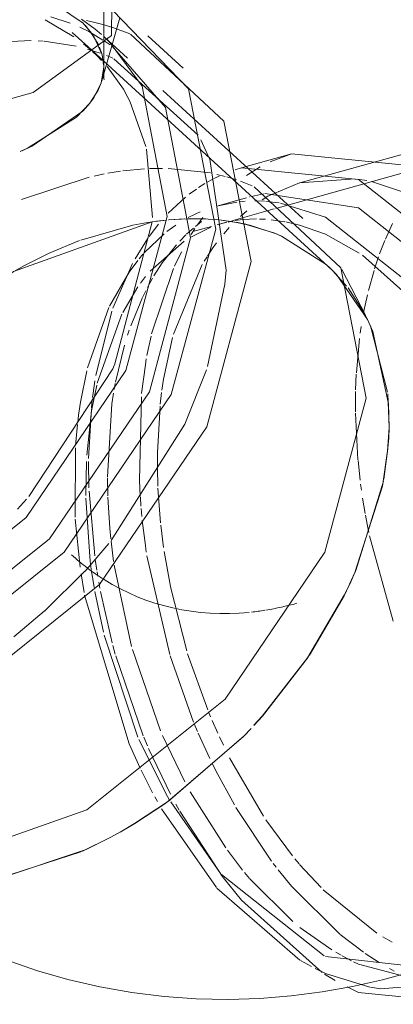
# Model space of a CAD drawing. Header units: millimetres. Extents: x -121 to 29920, y 1231 to 31888.
# Tile 273 of 310: x 20851 to 20905, y 26528 to 26668. Entities that reach past the tile are written whole.
import ezdxf

# ---------------------------------------------------------------- set-up
doc = ezdxf.new("R2010")
doc.units = ezdxf.units.MM
doc.layers.add('P-PIPE-____-OTLN', color=3, linetype='Continuous', lineweight=20)

# ---------------------------------------------------------------- blocks, each defined once
blk = doc.blocks.new('ADSK_ППР_Отвод канализационный_Составной - Отвод раструбный-1604121-3D severage Right')
at = {"layer": 'P-PIPE-____-OTLN', "color": 10}
for p, q in [((-6166.83, 26672.82), (-6159.37, 26667.73)), ((-6160.67, 26665.8), (-6164.79, 26668.2)), ((-6160.67, 26665.8), (-6164.79, 26668.2)), ((-6161.2, 26667.74), (-6163.95, 26668.62)), ((-6161.2, 26667.74), (-6163.95, 26668.62)), ((-6157.64, 26666.86), (-6159.61, 26668.29)), ((-6157.64, 26666.86), (-6159.61, 26668.29)), ((-6158.58, 26666.54), (-6159.83, 26667.18)), ((-6158.58, 26666.54), (-6159.83, 26667.18)), ((-6158.33, 26666.51), (-6159.47, 26667.82)), ((-6157.51, 26667.8), (-6158.87, 26668.12)), ((-6157.51, 26667.8), (-6158.87, 26668.12)), ((-6156.75, 26666.11), (-6157.64, 26666.86)), ((-6156.75, 26666.11), (-6157.64, 26666.86)), ((-6156.57, 26667.55), (-6157.51, 26667.8)), ((-6156.57, 26667.55), (-6157.51, 26667.8)), ((-6155.15, 26667.12), (-6156.57, 26667.55)), ((-6155.15, 26667.12), (-6156.57, 26667.55)), ((-6152.71, 26666.22), (-6155.15, 26667.12)), ((-6152.71, 26666.22), (-6155.15, 26667.12)), ((-6156.54, 26665.33), (-6158.58, 26666.54)), ((-6156.54, 26665.33), (-6158.58, 26666.54)), ((-6157.15, 26664.58), (-6158.33, 26666.51)), ((-6166.77, 26665.26), (-6173.67, 26664.91)), ((-6166.77, 26665.26), (-6173.67, 26664.91)), ((-6165.04, 26665.16), (-6165.76, 26665.21)), ((-6165.04, 26665.16), (-6165.76, 26665.21)), ((-6160.38, 26664.45), (-6164.94, 26665.15)), ((-6160.38, 26664.45), (-6164.94, 26665.15)), ((-6158.22, 26663.87), (-6159.3, 26664.78)), ((-6158.22, 26663.87), (-6159.3, 26664.78)), ((-6157.57, 26663.67), (-6158.75, 26664.03)), ((-6157.57, 26663.67), (-6158.75, 26664.03)), ((-6156.66, 26663.21), (-6157.03, 26664.31)), ((-6157.34, 26663.04), (-6158.02, 26663.69)), ((-6157.34, 26663.04), (-6158.02, 26663.69)), ((-6156.93, 26663.44), (-6157.57, 26663.67)), ((-6156.93, 26663.44), (-6157.57, 26663.67)), ((-6156.75, 26662.43), (-6157.34, 26663.04)), ((-6156.75, 26662.43), (-6157.34, 26663.04)), ((-6155.16, 26662.74), (-6156.04, 26663.11)), ((-6155.16, 26662.74), (-6156.04, 26663.11)), ((-6142.97, 26651.76), (-6154.98, 26662.67)), ((-6142.97, 26651.76), (-6154.98, 26662.67)), ((-6141.36, 26648.41), (-6142.61, 26651.1)), ((-6141.36, 26648.41), (-6142.61, 26651.1)), ((-6158.5, 26645.79), (-6168.16, 26642.58)), ((-6158.5, 26645.79), (-6168.16, 26642.58)), ((-6156.39, 26646.24), (-6157.81, 26645.95)), ((-6156.39, 26646.24), (-6157.81, 26645.95)), ((-6154.07, 26646.62), (-6155.86, 26646.34)), ((-6154.07, 26646.62), (-6155.86, 26646.34)), ((-6150.61, 26646.97), (-6153.72, 26646.67)), ((-6150.61, 26646.97), (-6153.72, 26646.67)), ((-6148.08, 26647.04), (-6149.92, 26647)), ((-6148.08, 26647.04), (-6149.92, 26647)), ((-6141.25, 26646.38), (-6147.24, 26647.03)), ((-6141.25, 26646.38), (-6147.24, 26647.03)), ((-6140.01, 26645.94), (-6140.75, 26645.58)), ((-6139.15, 26645.88), (-6140.34, 26646.18)), ((-6139.15, 26645.88), (-6140.34, 26646.18)), ((-6137.52, 26645.39), (-6138.92, 26645.82)), ((-6137.52, 26645.39), (-6138.92, 26645.82)), ((-6142.02, 26644.88), (-6142.94, 26644.3)), ((-6141.01, 26645.44), (-6141.71, 26645.06)), ((-6135.3, 26644.54), (-6136.98, 26645.2)), ((-6135.3, 26644.54), (-6136.98, 26645.2)), ((-6144.78, 26642.95), (-6147.24, 26640.66)), ((-6143.24, 26644.09), (-6144.28, 26643.34)), ((-6135.65, 26642.98), (-6135.67, 26642.98)), ((-6133.68, 26643.42), (-6135.38, 26643.05)), ((-6133.05, 26643.07), (-6133.88, 26642.57)), ((-6137.48, 26642.24), (-6140.37, 26641.66)), ((-6137.16, 26642.56), (-6140.35, 26641.67)), ((-6136.1, 26642.86), (-6137.14, 26642.56)), ((-6136.27, 26642.35), (-6137.06, 26642.29)), ((-6133.56, 26642.35), (-6134.91, 26642.39)), ((-6131.47, 26642.11), (-6133.35, 26642.33)), ((-6143.41, 26640.53), (-6144.43, 26640.02)), ((-6142.7, 26640.84), (-6143.41, 26640.53)), ((-6136.07, 26640.98), (-6136.98, 26640.19)), ((-6133.33, 26640.93), (-6136.65, 26640)), ((-6132.15, 26641.26), (-6133.33, 26640.93)), ((-6148.63, 26639.1), (-6149.98, 26637.32)), ((-6149.51, 26639.44), (-6147.52, 26639.68)), ((-6147.52, 26639.68), (-6149.51, 26639.44)), ((-6148.94, 26639.53), (-6147.61, 26639.68)), ((-6148.94, 26639.53), (-6147.61, 26639.68)), ((-6146.18, 26638.96), (-6147.43, 26638.05)), ((-6147.2, 26639.72), (-6144.48, 26639.87)), ((-6147.2, 26639.72), (-6144.48, 26639.87)), ((-6147.15, 26639.72), (-6144.91, 26639.86)), ((-6144.91, 26639.86), (-6147.15, 26639.72)), ((-6144.39, 26639.87), (-6141.96, 26639.84)), ((-6141.96, 26639.84), (-6144.39, 26639.87)), ((-6144.02, 26639.88), (-6140.32, 26639.73)), ((-6144.02, 26639.88), (-6140.32, 26639.73)), ((-6141.07, 26638.77), (-6143.74, 26638.02)), ((-6142.53, 26639.45), (-6143.38, 26638.77)), ((-6142.33, 26640.02), (-6143.08, 26638.99)), ((-6140.35, 26639.73), (-6137.81, 26639.39)), ((-6137.79, 26639.38), (-6140.35, 26639.73)), ((-6138.89, 26639.38), (-6140.27, 26638.99)), ((-6138.93, 26639.35), (-6139.67, 26639.16)), ((-6139.61, 26639.65), (-6137.43, 26639.32)), ((-6139.61, 26639.65), (-6137.43, 26639.32)), ((-6138.08, 26639.53), (-6138.73, 26639.39)), ((-6136.65, 26640), (-6138.21, 26639.57)), ((-6136.67, 26639.73), (-6137.73, 26639.59)), ((-6137.58, 26639.35), (-6136.21, 26639.07)), ((-6136.17, 26639.06), (-6137.55, 26639.34)), ((-6137, 26639.24), (-6136.21, 26639.07)), ((-6137, 26639.24), (-6136.21, 26639.07)), ((-6134.67, 26639.83), (-6136.67, 26639.73)), ((-6136.21, 26639.07), (-6132.1, 26637.8)), ((-6132.07, 26637.79), (-6136.17, 26639.06)), ((-6135.78, 26638.97), (-6131.9, 26637.72)), ((-6135.78, 26638.97), (-6131.9, 26637.72)), ((-6133.39, 26639.78), (-6134.27, 26639.82)), ((-6130.64, 26639.43), (-6132.59, 26639.72)), ((-6128.56, 26638.95), (-6130.5, 26639.4)), ((-6115.29, 26639.18), (-6116.33, 26636.93)), ((-6147.84, 26637.72), (-6150.63, 26635.04)), ((-6144.74, 26637.55), (-6145.61, 26636.67)), ((-6143.65, 26638.54), (-6144.64, 26637.64)), ((-6141.2, 26638.65), (-6144.12, 26637.21)), ((-6143.44, 26638.46), (-6143.98, 26637.62)), ((-6138.57, 26638.6), (-6139.33, 26637.73)), ((-6131.88, 26637.71), (-6131.1, 26637.38)), ((-6131.1, 26637.38), (-6131.86, 26637.7)), ((-6131.75, 26637.66), (-6131.1, 26637.38)), ((-6131.75, 26637.66), (-6131.1, 26637.38)), ((-6131.1, 26637.38), (-6124.78, 26633.35)), ((-6131.1, 26637.38), (-6124.76, 26633.33)), ((-6131.1, 26637.38), (-6124.78, 26633.35)), ((-6124.77, 26633.33), (-6131.1, 26637.38)), ((-6150.21, 26636.99), (-6151.98, 26634.17)), ((-6144.97, 26636.68), (-6149.84, 26632.37)), ((-6116.39, 26636.78), (-6117.14, 26634.87)), ((-6150.85, 26634.79), (-6151.4, 26634.14)), ((-6145.37, 26635.15), (-6146.37, 26633.09)), ((-6152.34, 26633.5), (-6155.13, 26627.13)), ((-6142.4, 26633.33), (-6146.5, 26623.41)), ((-6141.72, 26634.45), (-6142.11, 26633.82)), ((-6117.29, 26634.44), (-6117.86, 26632.74)), ((-6146.52, 26632.75), (-6149.63, 26623.45)), ((-6123.81, 26632.45), (-6121.85, 26630.27)), ((-6123.81, 26632.45), (-6121.85, 26630.27)), ((-6117.94, 26632.48), (-6118.73, 26629.62)), ((-6150.49, 26631.61), (-6151.2, 26630.67)), ((-6149.49, 26631.38), (-6150.21, 26630.06)), ((-6141.66, 26618.78), (-6139.17, 26630.52)), ((-6141.66, 26618.78), (-6139.17, 26630.52)), ((-6151.56, 26630.16), (-6153.73, 26626.49)), ((-6150.45, 26629.59), (-6150.87, 26628.73)), ((-6121.64, 26629.99), (-6119.29, 26626.34)), ((-6121.64, 26629.99), (-6119.29, 26626.34)), ((-6118.88, 26629.02), (-6119.42, 26626.49)), ((-6150.92, 26628.62), (-6152.58, 26624.58)), ((-6155.71, 26627.21), (-6158.73, 26618.6)), ((-6155.27, 26626.71), (-6157.56, 26617.53)), ((-6153.84, 26626.26), (-6157.36, 26616.44)), ((-6152.79, 26624), (-6153.03, 26623.27)), ((-6119.76, 26624.51), (-6119.9, 26623.55)), ((-6153.47, 26621.86), (-6154.76, 26616.57)), ((-6149.7, 26623.12), (-6150.28, 26620.39)), ((-6120, 26622.8), (-6120.46, 26617.89)), ((-6120.47, 26617.71), (-6120.57, 26615.47)), ((-6157.69, 26616.75), (-6157.95, 26614.98)), ((-6154.8, 26616.37), (-6154.95, 26615.53)), ((-6157.95, 26614.98), (-6158.02, 26614.4)), ((-6155.03, 26615.02), (-6155.26, 26613.5)), ((-6148.19, 26615.1), (-6148.38, 26613.45)), ((-6120.57, 26615.25), (-6120.59, 26612.32)), ((-6158.06, 26614.08), (-6158.19, 26612.89)), ((-6155.26, 26613.49), (-6155.9, 26603.07)), ((-6151.08, 26614.5), (-6151.35, 26602.6)), ((-6158.2, 26612.77), (-6158.6, 26605.71)), ((-6148.42, 26613.13), (-6148.79, 26606.56)), ((-6120.59, 26612.15), (-6120.23, 26605.49)), ((-6160.01, 26611.87), (-6160.14, 26610.81)), ((-6160.17, 26610.52), (-6160.44, 26607.54)), ((-6115.8, 26610.1), (-6116, 26606.78)), ((-6116, 26606.78), (-6115.8, 26610.1)), ((-6160.47, 26607.22), (-6160.5, 26597.33)), ((-6148.79, 26606.56), (-6148.8, 26604.48)), ((-6158.89, 26605.27), (-6158.98, 26600.41)), ((-6158.6, 26605.25), (-6158.55, 26601.53)), ((-6120.22, 26605.4), (-6119.92, 26602.59)), ((-6148.79, 26604.26), (-6148.72, 26601.74)), ((-6155.9, 26602.93), (-6155.85, 26600.36)), ((-6151.35, 26602.6), (-6151.23, 26600.27)), ((-6158.53, 26601.05), (-6157.71, 26591.83)), ((-6148.71, 26601.48), (-6148.33, 26596.53)), ((-6119.85, 26602.04), (-6119.73, 26601.16)), ((-6158.97, 26600.02), (-6158.36, 26591.07)), ((-6155.84, 26600.2), (-6155.57, 26595.77)), ((-6151.22, 26600.18), (-6151.13, 26598.91)), ((-6119.57, 26600.05), (-6119.22, 26597.87)), ((-6151.1, 26598.56), (-6151, 26597.42)), ((-6160.48, 26597.02), (-6159.81, 26590.21)), ((-6119.17, 26597.59), (-6118.93, 26596.33)), ((-6155.57, 26595.77), (-6155.43, 26594.23)), ((-6148.3, 26596.17), (-6147.9, 26593.02)), ((-6118.93, 26596.33), (-6118.7, 26595.16)), ((-6155.39, 26593.89), (-6155.03, 26591.03)), ((-6118.6, 26594.65), (-6115.23, 26582.52)), ((-6159.1, 26589.65), (-6155.7, 26593.56)), ((-6159.1, 26589.65), (-6155.7, 26593.56)), ((-6147.82, 26592.45), (-6146.94, 26587.43)), ((-6157.64, 26591.29), (-6157.41, 26589.79)), ((-6150.29, 26591.82), (-6147.04, 26577.75)), ((-6164.88, 26583.95), (-6159.12, 26589.63)), ((-6164.88, 26583.95), (-6159.12, 26589.63)), ((-6157.38, 26589.55), (-6157.27, 26588.91)), ((-6154.95, 26590.48), (-6152.47, 26578.88)), ((-6159.67, 26589.24), (-6159.24, 26586.57)), ((-6158, 26588.48), (-6157.81, 26587.32)), ((-6157.71, 26586.75), (-6156.48, 26580.92)), ((-6157.13, 26588.05), (-6156.97, 26587.2)), ((-6146.93, 26587.4), (-6144.62, 26578.26)), ((-6121.55, 26587.49), (-6122.19, 26586.17)), ((-6122.18, 26586.19), (-6121.55, 26587.49)), ((-6156.88, 26586.72), (-6155.25, 26579.44)), ((-6169.26, 26580.28), (-6164.9, 26583.93)), ((-6169.26, 26580.28), (-6164.9, 26583.93)), ((-6156.38, 26580.5), (-6151.56, 26565.98)), ((-6155.14, 26579.05), (-6154.8, 26577.79)), ((-6152.36, 26578.47), (-6148.34, 26566.86)), ((-6154.73, 26577.55), (-6150.8, 26566.17)), ((-6146.98, 26577.55), (-6143.66, 26568.13)), ((-6144.5, 26577.87), (-6141.63, 26569.85)), ((-6141.52, 26569.58), (-6141.22, 26568.87)), ((-6133.87, 26568.95), (-6135.04, 26567.66)), ((-6135.04, 26567.65), (-6133.89, 26568.93)), ((-6143.56, 26567.89), (-6143.08, 26566.76)), ((-6140.99, 26568.34), (-6140.2, 26566.53)), ((-6150.73, 26565.98), (-6150.21, 26564.76)), ((-6148.06, 26566.2), (-6144.88, 26559.61)), ((-6142.99, 26566.53), (-6141.34, 26562.94)), ((-6139.95, 26566), (-6139.4, 26564.83)), ((-6151.42, 26565.64), (-6147.36, 26557.54)), ((-6150.05, 26564.38), (-6146.94, 26557.86)), ((-6138.52, 26563.03), (-6133.7, 26554.71)), ((-6140.98, 26562.2), (-6140.53, 26561.31)), ((-6151.11, 26561.26), (-6149.48, 26558.04)), ((-6140.5, 26561.25), (-6137.82, 26556.34)), ((-6149.18, 26557.49), (-6148.8, 26556.81)), ((-6147.36, 26557.54), (-6147, 26556.92)), ((-6144.11, 26558.19), (-6139.06, 26550.2)), ((-6146.17, 26556.43), (-6145.68, 26555.55)), ((-6137.6, 26555.96), (-6132.55, 26548.32)), ((-6145.62, 26555.43), (-6139.48, 26546.03)), ((-6152.04, 26553.66), (-6154.1, 26552.45)), ((-6154.1, 26552.45), (-6152.04, 26553.66)), ((-6133.35, 26554.19), (-6129.55, 26549.05)), ((-6154.48, 26552.23), (-6155.4, 26551.74)), ((-6155.4, 26551.74), (-6154.48, 26552.23)), ((-6138.83, 26549.87), (-6136.65, 26547.03)), ((-6132.29, 26547.97), (-6131.88, 26547.43)), ((-6129.21, 26548.64), (-6128.6, 26547.91)), ((-6128.54, 26547.84), (-6125.49, 26544.53)), ((-6136.37, 26546.68), (-6135.67, 26545.85)), ((-6135.61, 26545.78), (-6129.52, 26539.7)), ((-6125.17, 26544.21), (-6117.54, 26538.05)), ((-6128.49, 26538.85), (-6123.95, 26535.67)), ((-6122.75, 26537.84), (-6119.44, 26535.32)), ((-6116.67, 26537.51), (-6115.37, 26536.76)), ((-6123.39, 26535.33), (-6122.61, 26534.89)), ((-6122.5, 26534.83), (-6121.17, 26534.11)), ((-6119.19, 26535.14), (-6117.2, 26533.85)), ((-6120.87, 26533.96), (-6120.14, 26533.61)), ((-6120.14, 26533.61), (-6111.91, 26531.44)), ((-6124.99, 26532.2), (-6123.5, 26531.3)), ((-6115.74, 26532.99), (-6115.09, 26532.63))]:
    blk.add_line(p, q, dxfattribs=at)
at = {"layer": 'P-PIPE-____-OTLN', "color": 22}
for p, q in [((-6156.72, 26659.52), (-6154.13, 26668.5)), ((-6153.06, 26662.74), (-6156.38, 26665.78)), ((-6153.06, 26662.74), (-6156.38, 26665.78)), ((-6145.11, 26661.3), (-6150.16, 26665.92)), ((-6145.11, 26661.3), (-6150.16, 26665.92)), ((-6124.45, 26633.05), (-6158.65, 26664.34)), ((-6156.44, 26661.47), (-6156.72, 26659.52)), ((-6156.44, 26660.52), (-6156.44, 26661.47)), ((-6128.07, 26639.89), (-6148.02, 26658.13)), ((-6128.07, 26639.89), (-6148.02, 26658.13)), ((-6100.31, 26652.86), (-6128.52, 26644.97)), ((-6092.01, 26652.48), (-6131.92, 26641.32)), ((-6129.68, 26649.12), (-6136.81, 26647.12)), ((-6113.01, 26647.43), (-6129.7, 26649.11)), ((-6120.14, 26641.41), (-6133.5, 26643.45)), ((-6124.84, 26640.09), (-6131.27, 26642.08)), ((-6123.88, 26632.53), (-6124.45, 26633.05)), ((-6119.18, 26626.13), (-6122.55, 26632.64)), ((-6119.18, 26626.13), (-6122.55, 26632.64)), ((-6119.29, 26626.34), (-6118.92, 26625.61)), ((-6119.29, 26626.34), (-6118.92, 26625.61)), ((-6155.16, 26618.46), (-6154.84, 26619.16)), ((-6155.16, 26618.46), (-6154.84, 26619.16)), ((-6127.4, 26577.27), (-6122.18, 26586.19)), ((-6133.89, 26568.93), (-6127.4, 26577.27)), ((-6133.84, 26568.98), (-6135.03, 26567.66)), ((-6133.84, 26568.98), (-6135.03, 26567.66)), ((-6121.79, 26530.37), (-6120.14, 26529.58))]:
    blk.add_line(p, q, dxfattribs=at)
at = {"layer": 'P-PIPE-____-OTLN', "color": 9}
for p, q in [((-6158.65, 26664.34), (-6160.91, 26666.4)), ((-6155.51, 26664.95), (-6156.04, 26665.47)), ((-6155.51, 26664.95), (-6156.04, 26665.47)), ((-6155.51, 26664.63), (-6156.38, 26665.23)), ((-6155.51, 26664.63), (-6156.38, 26665.23)), ((-6156.45, 26661.8), (-6156.66, 26663.21)), ((-6156.53, 26662.63), (-6156.44, 26661.75)), ((-6153.63, 26658.31), (-6155.95, 26661.55)), ((-6153.63, 26658.31), (-6155.95, 26661.55)), ((-6158.4, 26656.35), (-6157.23, 26658.2)), ((-6158.41, 26656.33), (-6159.37, 26655.22)), ((-6150.44, 26650.17), (-6152.71, 26656.64)), ((-6150.44, 26650.17), (-6152.71, 26656.64)), ((-6159.4, 26655.19), (-6166.74, 26650.17)), ((-6166.77, 26650.16), (-6168.07, 26649.55)), ((-6149.51, 26640.04), (-6150.35, 26649.78)), ((-6149.51, 26640.04), (-6150.35, 26649.78)), ((-6129.7, 26649.11), (-6132.74, 26647.97)), ((-6134.17, 26647.24), (-6136.12, 26646.01)), ((-6118.97, 26645.3), (-6120.33, 26645.52)), ((-6113.01, 26643.4), (-6118.29, 26645.16)), ((-6154.84, 26619.16), (-6149.54, 26639.41)), ((-6154.84, 26619.16), (-6149.54, 26639.41)), ((-6150.18, 26639.34), (-6149.51, 26639.44)), ((-6149.51, 26639.44), (-6150.18, 26639.34)), ((-6124.84, 26637.66), (-6128.56, 26638.95)), ((-6120.05, 26634.96), (-6124.84, 26637.66)), ((-6110.55, 26626.59), (-6119.6, 26634.66)), ((-6171.1, 26631.28), (-6167.74, 26633.2)), ((-6167.74, 26633.2), (-6171.1, 26631.28)), ((-6118.78, 26625.32), (-6118.52, 26624.76)), ((-6118.78, 26625.32), (-6118.52, 26624.76)), ((-6118.44, 26624.59), (-6116, 26615.16)), ((-6118.44, 26624.59), (-6116, 26615.16)), ((-6167.12, 26600.27), (-6155.16, 26618.46)), ((-6167.12, 26600.27), (-6155.16, 26618.46)), ((-6115.97, 26614.89), (-6115.79, 26610.17)), ((-6115.97, 26614.89), (-6115.79, 26610.17)), ((-6116, 26606.73), (-6116.55, 26602.75)), ((-6116, 26606.73), (-6116.55, 26602.75)), ((-6116.61, 26602.44), (-6120.55, 26589.71)), ((-6116.61, 26602.44), (-6120.55, 26589.71)), ((-6168.72, 26598.48), (-6167.44, 26599.9)), ((-6168.72, 26598.48), (-6167.44, 26599.9)), ((-6120.58, 26589.65), (-6121.18, 26588.29)), ((-6120.58, 26589.65), (-6121.18, 26588.29)), ((-6122.21, 26586.13), (-6127.13, 26577.67)), ((-6122.21, 26586.13), (-6127.13, 26577.67)), ((-6127.33, 26577.38), (-6133.84, 26568.98)), ((-6127.33, 26577.38), (-6133.84, 26568.98)), ((-6135.54, 26567.12), (-6136.48, 26566.13)), ((-6135.54, 26567.12), (-6136.48, 26566.13)), ((-6136.52, 26566.09), (-6147.34, 26556.76)), ((-6136.52, 26566.09), (-6147.34, 26556.76)), ((-6147.59, 26556.58), (-6151.99, 26553.68)), ((-6147.59, 26556.58), (-6151.99, 26553.68)), ((-6146.89, 26556.74), (-6139.8, 26546.56)), ((-6148.21, 26555.75), (-6140.37, 26544.53)), ((-6155.44, 26551.71), (-6159.54, 26549.7)), ((-6155.44, 26551.71), (-6159.54, 26549.7)), ((-6159.7, 26549.63), (-6171.31, 26545.89)), ((-6159.7, 26549.63), (-6171.31, 26545.89)), ((-6139.67, 26546.41), (-6125.04, 26534.82)), ((-6140.31, 26544.46), (-6128.5, 26534.2)), ((-6128.39, 26534.13), (-6126.85, 26533.27)), ((-6124.84, 26534.73), (-6110.42, 26533.12)), ((-6126.31, 26532.99), (-6124.84, 26532.29)), ((-6124.84, 26532.29), (-6118.54, 26530.33)), ((-6118.44, 26530.32), (-6117.04, 26530.12))]:
    blk.add_line(p, q, dxfattribs=at)
at = {"layer": 'P-PIPE-____-OTLN', "color": 22}
for points in [[(-6256.57, 26657.94, 0), (-6236.57, 26652.28, 0), (-6211.59, 26650.25, 0), (-6186.59, 26652.23, 0), (-6166.5, 26657.85, 0), (-6155.31, 26665.98, 0), (-6155.24, 26675.02, 0)], [(-6226.23, 26569.69, 0), (-6206.15, 26567.28, 0), (-6183.25, 26575.36, 0), (-6162.07, 26592.32, 0), (-6146.81, 26614.82, 0), (-6140.48, 26638.39, 0), (-6144.35, 26658.36, 0), (-6155.12, 26669.52, 0)], [(-6226.23, 26569.69, 0), (-6206.15, 26567.28, 0), (-6183.25, 26575.36, 0), (-6162.07, 26592.32, 0), (-6146.81, 26614.82, 0), (-6140.48, 26638.39, 0), (-6144.35, 26658.36, 0), (-6155.12, 26669.52, 0)], [(-6221.19, 26565.08, 0), (-6201.1, 26562.67, 0), (-6178.21, 26570.74, 0), (-6157.03, 26587.71, 0), (-6141.76, 26610.21, 0), (-6135.44, 26633.78, 0), (-6139.31, 26653.75, 0), (-6152.6, 26666.18, 0)], [(-6221.19, 26565.08, 0), (-6201.1, 26562.67, 0), (-6178.21, 26570.74, 0), (-6157.03, 26587.71, 0), (-6141.76, 26610.21, 0), (-6135.44, 26633.78, 0), (-6139.31, 26653.75, 0), (-6152.6, 26666.18, 0)], [(-6227.17, 26576.25, 0), (-6208.48, 26574, 0), (-6187.17, 26581.51, 0), (-6167.47, 26597.3, 0), (-6153.27, 26618.24, 0), (-6147.38, 26640.17, 0), (-6150.98, 26658.76, 0), (-6155.51, 26664.95, 0)], [(-6227.17, 26576.25, 0), (-6208.48, 26574, 0), (-6187.17, 26581.51, 0), (-6167.47, 26597.3, 0), (-6153.27, 26618.24, 0), (-6147.38, 26640.17, 0), (-6150.98, 26658.76, 0), (-6155.51, 26664.95, 0)], [(-6223.85, 26573.2, 0), (-6205.16, 26570.96, 0), (-6183.85, 26578.47, 0), (-6164.14, 26594.26, 0), (-6149.94, 26615.19, 0), (-6144.06, 26637.13, 0), (-6147.65, 26655.72, 0), (-6155.24, 26664.44, 0)], [(-6223.85, 26573.2, 0), (-6205.16, 26570.96, 0), (-6183.85, 26578.47, 0), (-6164.14, 26594.26, 0), (-6149.94, 26615.19, 0), (-6144.06, 26637.13, 0), (-6147.65, 26655.72, 0), (-6155.24, 26664.44, 0)], [(-6157.23, 26658.2, 0), (-6156.8, 26659.25, 0), (-6156.44, 26661.47, 0)], [(-6156.38, 26659.66, 0), (-6156.39, 26659.69, 0), (-6156.4, 26659.8, 0), (-6156.42, 26659.97, 0), (-6156.43, 26660.2, 0), (-6156.44, 26660.49, 0), (-6156.44, 26660.52, 0)], [(-6156.8, 26659.25, 0), (-6157.85, 26657.11, 0), (-6158.41, 26656.33, 0)], [(-6152.71, 26656.64, 0), (-6152.98, 26657.16, 0), (-6153.63, 26658.31, 0)], [(-6152.71, 26656.64, 0), (-6152.98, 26657.16, 0), (-6153.63, 26658.31, 0)], [(-6168.34, 26649.43, 0), (-6167.27, 26649.92, 0), (-6160.29, 26654.34, 0), (-6158.4, 26656.35, 0)], [(-6120.14, 26645.43, 0), (-6136.83, 26647.12, 0), (-6137.73, 26646.84, 0)], [(-6198.86, 26550.35, 0), (-6180.17, 26548.1, 0), (-6158.86, 26555.62, 0), (-6139.16, 26571.41, 0), (-6124.95, 26592.34, 0), (-6119.07, 26614.27, 0), (-6122.67, 26632.86, 0), (-6135.03, 26644.42, 0)], [(-6198.86, 26550.35, 0), (-6180.17, 26548.1, 0), (-6158.86, 26555.62, 0), (-6139.16, 26571.41, 0), (-6124.95, 26592.34, 0), (-6119.07, 26614.27, 0), (-6122.67, 26632.86, 0), (-6135.03, 26644.42, 0)], [(-6120.14, 26529.58, 0), (-6103.45, 26527.9, 0), (-6090.07, 26538.02, 0), (-6082.65, 26557.95, 0), (-6082.65, 26583.73, 0), (-6090.07, 26610.25, 0), (-6103.45, 26632.28, 0), (-6120.14, 26645.43, 0)], [(-6117.04, 26530.12, 0), (-6109.32, 26530.73, 0), (-6096.86, 26540.15, 0), (-6089.95, 26558.69, 0), (-6089.95, 26582.67, 0), (-6096.86, 26607.36, 0), (-6109.32, 26627.85, 0), (-6124.84, 26640.09, 0)], [(-6104.63, 26532.04, 0), (-6104.61, 26532.04, 0), (-6092.16, 26541.46, 0), (-6085.25, 26560, 0), (-6085.25, 26583.99, 0), (-6092.16, 26608.67, 0), (-6104.61, 26629.17, 0), (-6120.14, 26641.41, 0)], [(-6118.87, 26625.51, 0), (-6118.09, 26623.77, 0), (-6115.86, 26613.48, 0), (-6115.8, 26610.1, 0)], [(-6115.8, 26610.1, 0), (-6115.86, 26613.48, 0), (-6118.09, 26623.77, 0), (-6118.87, 26625.51, 0)], [(-6115.79, 26610.17, 0), (-6115.85, 26608.59, 0), (-6116, 26606.73, 0)], [(-6115.79, 26610.17, 0), (-6115.85, 26608.59, 0), (-6116, 26606.73, 0)], [(-6116, 26606.78, 0), (-6116.74, 26601.77, 0), (-6120.67, 26589.42, 0), (-6121.42, 26587.77, 0)], [(-6121.41, 26587.78, 0), (-6120.67, 26589.42, 0), (-6116.74, 26601.77, 0), (-6116, 26606.78, 0)], [(-6121.18, 26588.29, 0), (-6121.47, 26587.65, 0), (-6122.21, 26586.13, 0)], [(-6121.18, 26588.29, 0), (-6121.47, 26587.65, 0), (-6122.21, 26586.13, 0)], [(-6122.19, 26586.17, 0), (-6127.4, 26577.27, 0), (-6133.87, 26568.95, 0)], [(-6135.43, 26567.23, 0), (-6136.45, 26566.17, 0), (-6147.21, 26556.85, 0), (-6152.04, 26553.66, 0)], [(-6152.04, 26553.66, 0), (-6147.21, 26556.85, 0), (-6136.45, 26566.17, 0), (-6135.44, 26567.23, 0)], [(-6151.99, 26553.68, 0), (-6153.85, 26552.59, 0), (-6155.44, 26551.71, 0)], [(-6151.99, 26553.68, 0), (-6153.85, 26552.59, 0), (-6155.44, 26551.71, 0)], [(-6155.4, 26551.74, 0), (-6158.95, 26549.97, 0), (-6170.87, 26545.97, 0), (-6173.11, 26545.57, 0)], [(-6173.11, 26545.57, 0), (-6170.87, 26545.97, 0), (-6158.95, 26549.97, 0), (-6155.4, 26551.74, 0)], [(-6174.79, 26536.07, 0), (-6170.45, 26534.28, 0), (-6166.03, 26532.73, 0), (-6161.53, 26531.43, 0), (-6156.99, 26530.37, 0), (-6152.42, 26529.56, 0), (-6147.84, 26529, 0), (-6143.27, 26528.68, 0), (-6138.72, 26528.59, 0), (-6134.2, 26528.73, 0), (-6129.74, 26529.09, 0), (-6125.34, 26529.66, 0), (-6121, 26530.43, 0), (-6116.75, 26531.39, 0), (-6114.12, 26532.08, 0)]]:
    blk.add_polyline3d(points, dxfattribs=at)
at = {"layer": 'P-PIPE-____-OTLN', "color": 10}
for points in [[(-6159.05, 26667.38, 0), (-6157.78, 26665.74, 0), (-6156.65, 26663.2, 0)], [(-6139.17, 26630.53, 0), (-6139.01, 26632.52, 0), (-6141.34, 26648.36, 0)], [(-6139.17, 26630.53, 0), (-6139.01, 26632.52, 0), (-6141.34, 26648.36, 0)], [(-6159.69, 26636.82, 0), (-6152.27, 26638.96, 0), (-6150.18, 26639.34, 0)], [(-6150.18, 26639.34, 0), (-6152.27, 26638.96, 0), (-6159.69, 26636.82, 0)], [(-6167.74, 26633.2, 0), (-6164.19, 26634.97, 0), (-6159.87, 26636.76, 0)], [(-6159.87, 26636.76, 0), (-6164.19, 26634.97, 0), (-6167.74, 26633.2, 0)], [(-6146.09, 26636.14, 0), (-6148.12, 26633.56, 0), (-6149.29, 26631.73, 0)], [(-6140.36, 26636.43, 0), (-6140.99, 26635.55, 0), (-6141.66, 26634.54, 0)], [(-6151.57, 26633.93, 0), (-6152.83, 26632.24, 0), (-6155.62, 26627.4, 0)], [(-6124.44, 26633.04, 0), (-6123.29, 26631.92, 0), (-6118.87, 26625.51, 0)], [(-6118.87, 26625.51, 0), (-6123.29, 26631.92, 0), (-6124.44, 26633.04, 0)], [(-6146.63, 26622.94, 0), (-6147.9, 26617.01, 0), (-6148.14, 26615.45, 0)], [(-6150.37, 26619.9, 0), (-6150.51, 26619.06, 0), (-6151.04, 26614.95, 0)], [(-6158.84, 26618.17, 0), (-6159.74, 26613.7, 0), (-6160.01, 26611.87, 0)], [(-6155.36, 26593.98, 0), (-6144.9, 26610.58, 0), (-6141.81, 26618.33, 0)], [(-6155.36, 26593.98, 0), (-6144.9, 26610.58, 0), (-6141.81, 26618.33, 0)], [(-6157.43, 26616.15, 0), (-6158.16, 26612.46, 0), (-6158.84, 26606.15, 0)], [(-6150.95, 26596.87, 0), (-6150.51, 26593.28, 0), (-6150.37, 26592.32, 0)], [(-6158.36, 26591.07, 0), (-6158.16, 26589.55, 0), (-6158.01, 26588.54, 0)], [(-6159.18, 26586.23, 0), (-6152.83, 26565.03, 0), (-6151.26, 26561.57, 0)], [(-6131.61, 26547.08, 0), (-6129.7, 26544.73, 0), (-6122.81, 26537.89, 0)], [(-6139.43, 26545.97, 0), (-6136.83, 26542.74, 0), (-6125.34, 26532.43, 0)]]:
    blk.add_polyline3d(points, dxfattribs=at)
at = {"layer": 'P-PIPE-____-OTLN', "color": 9}
for points in [[(-6120.65, 26645.56, 0), (-6128.54, 26644.97, 0), (-6133.05, 26643.07, 0)], [(-6200.91, 26598.86, 0), (-6188.11, 26617.27, 0), (-6169.29, 26632.35, 0), (-6149.54, 26639.44, 0)], [(-6200.91, 26598.86, 0), (-6188.11, 26617.27, 0), (-6169.29, 26632.35, 0), (-6149.54, 26639.44, 0)]]:
    blk.add_polyline3d(points, dxfattribs=at)
at = {"layer": 'P-PIPE-____-OTLN', "color": 10}
for start_param, end_param in [(2.901285, 2.967625), (2.969706, 3.036638), (3.036638, 3.53595), (3.543933, 3.585724), (3.589617, 3.686683)]:
    blk.add_ellipse((-6128.93, 26639.23), major_axis=(23.52, 52.9), ratio=0.73322, start_param=start_param, end_param=end_param, dxfattribs=at)

msp = doc.modelspace()

# ---------------------------------------------------------------- linework, layer by layer
at = {"layer": 'P-PIPE-____-OTLN', "color": 22}
msp.add_line((20863.37, 26661.47), (20863.37, 26758.08), dxfattribs=at)
at = {"layer": 'P-PIPE-____-OTLN', "color": 10}
for p, q in [((20860.34, 26667.82), (20861.48, 26666.51)), ((20861.48, 26666.51), (20862.66, 26664.58)), ((20862.78, 26664.31), (20863.15, 26663.21))]:
    msp.add_line(p, q, dxfattribs=at)
at = {"layer": 'P-PIPE-____-OTLN', "color": 9}
for p, q in [((20863.15, 26663.21), (20863.36, 26661.8)), ((20862.58, 26658.2), (20861.41, 26656.35))]:
    msp.add_line(p, q, dxfattribs=at)
at = {"layer": 'P-PIPE-____-OTLN', "color": 22}
for points in [[(20863.37, 26661.47, 0), (20863.01, 26659.25, 0), (20862.58, 26658.2, 0)], [(20861.41, 26656.35, 0), (20859.51, 26654.34, 0), (20852.54, 26649.92, 0), (20851.47, 26649.43, 0)]]:
    msp.add_polyline3d(points, dxfattribs=at)

# ---------------------------------------------------------------- block references
at = {"layer": 'P-PIPE-____-OTLN', "color": 10}
msp.add_blockref('ADSK_ППР_Отвод канализационный_Составной - Отвод раструбный-1604121-3D severage Right', (27019.81, 0), dxfattribs=at)

doc.saveas('drawing.dxf')
